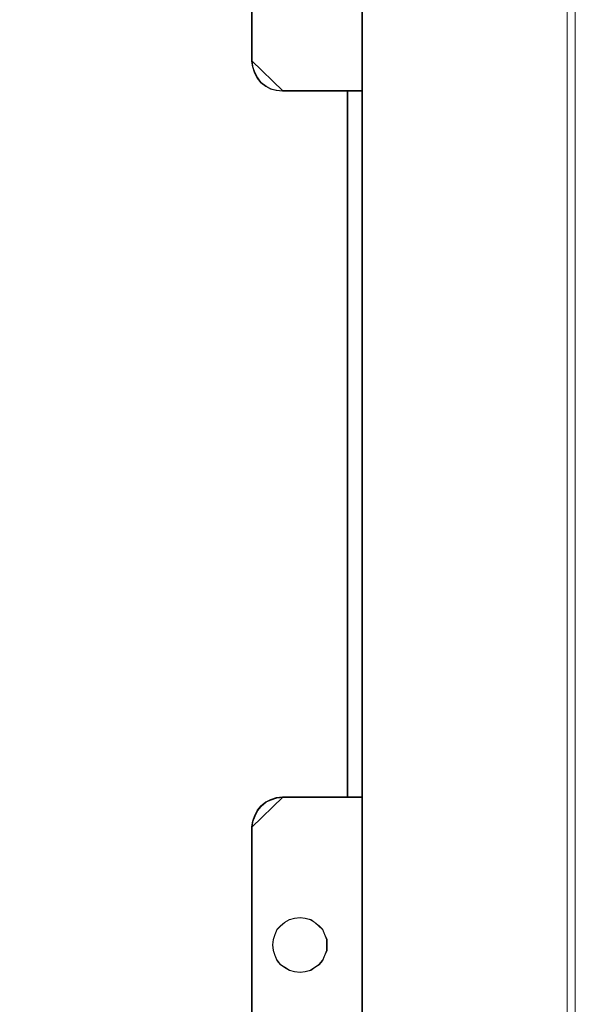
# Model space of a CAD drawing. Header units: millimetres. Extents: x -1290 to 1795, y -4192 to -1311.
# Tile 1054 of 1056: x 1517 to 1528, y -1932 to -1912. Entities that reach past the tile are written whole.
import ezdxf

# ---------------------------------------------------------------- set-up
doc = ezdxf.new("R2010")
doc.units = ezdxf.units.MM
doc.layers.add('Aparatura', color=7, linetype='Continuous', lineweight=13)

msp = doc.modelspace()

# ---------------------------------------------------------------- linework, layer by layer
at = {"layer": 'Aparatura', "color": 7, "lineweight": 13}
for points in [[(1527.751, -1975.057), (1527.751, -1775.714), (1417.02, -1775.714), (1417.02, -1975.057), (1526.665, -1975.057), (1526.777, -1975.057), (1527.751, -1975.057)], [(1523.492, -1897.433), (1523.492, -1913.307), (1523.492, -1897.433)], [(1521.295, -1898.03), (1521.295, -1912.71), (1521.295, -1898.03)], [(1521.295, -1912.695), (1521.309, -1912.809), (1521.352, -1912.937), (1521.409, -1913.036), (1521.48, -1913.136), (1521.58, -1913.207), (1521.68, -1913.264), (1521.793, -1913.293), (1521.922, -1913.307), (1521.295, -1912.695)], [(1521.907, -1913.292), (1523.118, -1913.292), (1521.907, -1913.292)], [(1523.507, -1913.292), (1523.102, -1913.292), (1523.507, -1913.292)], [(1523.2, -1913.292), (1523.2, -1927.388), (1523.2, -1913.292)], [(1523.2, -1913.292), (1523.2, -1927.388), (1523.507, -1927.388), (1523.507, -1913.292), (1523.2, -1913.292)], [(1523.207, -1913.3), (1523.207, -1927.381), (1523.5, -1927.381), (1523.5, -1913.3), (1523.207, -1913.3)], [(1523.492, -1913.292), (1523.492, -1927.638), (1523.492, -1913.292)], [(1521.922, -1927.373), (1521.793, -1927.387), (1521.68, -1927.43), (1521.58, -1927.473), (1521.48, -1927.558), (1521.409, -1927.644), (1521.352, -1927.758), (1521.309, -1927.872), (1521.295, -1927.986), (1521.922, -1927.373)], [(1521.907, -1927.373), (1523.118, -1927.373), (1521.907, -1927.373)], [(1523.507, -1927.373), (1523.102, -1927.373), (1523.507, -1927.373)], [(1523.492, -1927.373), (1523.492, -1943.276), (1523.492, -1927.373)], [(1521.295, -1927.971), (1521.295, -1942.678), (1521.295, -1927.971)], [(1522.798, -1930.327), (1522.798, -1930.215), (1522.755, -1930.116), (1522.713, -1930.017), (1522.643, -1929.947), (1522.558, -1929.876), (1522.473, -1929.82), (1522.361, -1929.792), (1522.262, -1929.778), (1522.149, -1929.792), (1522.051, -1929.82), (1521.952, -1929.876), (1521.867, -1929.947), (1521.797, -1930.017), (1521.754, -1930.116), (1521.726, -1930.215), (1521.712, -1930.327), (1521.726, -1930.44), (1521.754, -1930.539), (1521.797, -1930.637), (1521.867, -1930.722), (1521.952, -1930.778), (1522.051, -1930.834), (1522.149, -1930.863), (1522.262, -1930.877), (1522.361, -1930.863), (1522.473, -1930.834), (1522.558, -1930.778), (1522.643, -1930.722), (1522.713, -1930.637), (1522.755, -1930.539), (1522.798, -1930.44), (1522.798, -1930.327)], [(1522.262, -1929.778), (1522.361, -1929.792), (1522.473, -1929.82), (1522.558, -1929.876), (1522.643, -1929.947), (1522.713, -1930.017), (1522.755, -1930.116), (1522.798, -1930.215), (1522.798, -1930.327), (1522.798, -1930.44), (1522.755, -1930.539), (1522.713, -1930.637), (1522.643, -1930.722), (1522.558, -1930.778), (1522.473, -1930.834), (1522.361, -1930.863), (1522.262, -1930.877), (1522.149, -1930.863), (1522.051, -1930.834), (1521.952, -1930.778), (1521.867, -1930.722), (1521.797, -1930.637), (1521.754, -1930.539), (1521.726, -1930.44), (1521.712, -1930.327), (1521.726, -1930.215), (1521.754, -1930.116), (1521.797, -1930.017), (1521.867, -1929.947), (1521.952, -1929.876), (1522.051, -1929.82), (1522.149, -1929.792), (1522.262, -1929.778)], [(1522.798, -1930.327), (1522.798, -1930.215), (1522.755, -1930.116), (1522.713, -1930.017), (1522.643, -1929.947), (1522.558, -1929.876), (1522.473, -1929.82), (1522.361, -1929.792), (1522.262, -1929.778), (1522.149, -1929.792), (1522.051, -1929.82), (1521.952, -1929.876), (1521.867, -1929.947), (1521.797, -1930.017), (1521.754, -1930.116), (1521.726, -1930.215), (1521.712, -1930.327), (1521.726, -1930.44), (1521.754, -1930.539), (1521.797, -1930.637), (1521.867, -1930.722), (1521.952, -1930.778), (1522.051, -1930.834), (1522.149, -1930.863), (1522.262, -1930.877), (1522.361, -1930.863), (1522.473, -1930.834), (1522.558, -1930.778), (1522.643, -1930.722), (1522.713, -1930.637), (1522.755, -1930.539), (1522.798, -1930.44), (1522.798, -1930.327)], [(1522.79, -1930.327), (1522.79, -1930.216), (1522.749, -1930.119), (1522.707, -1930.021), (1522.637, -1929.952), (1522.554, -1929.882), (1522.47, -1929.827), (1522.359, -1929.799), (1522.262, -1929.785), (1522.15, -1929.799), (1522.053, -1929.827), (1521.956, -1929.882), (1521.872, -1929.952), (1521.803, -1930.021), (1521.761, -1930.119), (1521.733, -1930.216), (1521.719, -1930.327), (1521.733, -1930.439), (1521.761, -1930.536), (1521.803, -1930.633), (1521.872, -1930.717), (1521.956, -1930.772), (1522.053, -1930.828), (1522.15, -1930.856), (1522.262, -1930.87), (1522.359, -1930.856), (1522.47, -1930.828), (1522.554, -1930.772), (1522.637, -1930.717), (1522.707, -1930.633), (1522.749, -1930.536), (1522.79, -1930.439), (1522.79, -1930.327)]]:
    msp.add_lwpolyline(points, close=True, dxfattribs=at)
for points in [[(1527.588, -1775.714), (1527.588, -1975.057)], [(1521.295, -1898.031), (1521.295, -1912.709), (1521.309, -1912.82), (1521.351, -1912.945), (1521.407, -1913.043), (1521.477, -1913.14), (1521.575, -1913.21), (1521.673, -1913.265), (1521.785, -1913.293), (1521.911, -1913.307), (1523.115, -1913.307), (1523.213, -1913.307), (1523.507, -1913.307), (1523.507, -1897.683)], [(1521.302, -1942.671), (1521.302, -1927.978), (1521.316, -1927.867), (1521.358, -1927.756), (1521.414, -1927.645), (1521.483, -1927.561), (1521.581, -1927.478), (1521.678, -1927.436), (1521.789, -1927.395), (1521.914, -1927.381), (1523.11, -1927.381), (1523.207, -1927.381), (1523.207, -1913.3), (1523.11, -1913.3), (1521.914, -1913.3), (1521.789, -1913.286), (1521.678, -1913.258), (1521.581, -1913.203), (1521.483, -1913.133), (1521.414, -1913.036), (1521.358, -1912.938), (1521.316, -1912.813), (1521.302, -1912.702), (1521.302, -1898.038)], [(1521.306, -1942.676), (1521.306, -1927.982), (1521.32, -1927.871), (1521.362, -1927.76), (1521.417, -1927.649), (1521.487, -1927.565), (1521.585, -1927.482), (1521.682, -1927.44), (1521.794, -1927.399), (1521.919, -1927.385), (1523.117, -1927.385), (1523.215, -1927.385), (1523.215, -1913.303), (1523.117, -1913.303), (1521.919, -1913.303), (1521.794, -1913.289), (1521.682, -1913.261), (1521.585, -1913.206), (1521.487, -1913.136), (1521.417, -1913.039), (1521.362, -1912.941), (1521.32, -1912.816), (1521.306, -1912.705), (1521.306, -1898.039)], [(1523.507, -1943.276), (1523.507, -1927.623), (1523.507, -1927.373), (1523.213, -1927.373), (1523.115, -1927.373), (1521.911, -1927.373), (1521.785, -1927.387), (1521.673, -1927.429), (1521.575, -1927.47), (1521.477, -1927.554), (1521.477, -1927.554), (1521.407, -1927.637), (1521.351, -1927.749), (1521.309, -1927.86), (1521.295, -1927.971), (1521.295, -1942.677)]]:
    msp.add_lwpolyline(points, dxfattribs=at)

doc.saveas('drawing.dxf')
